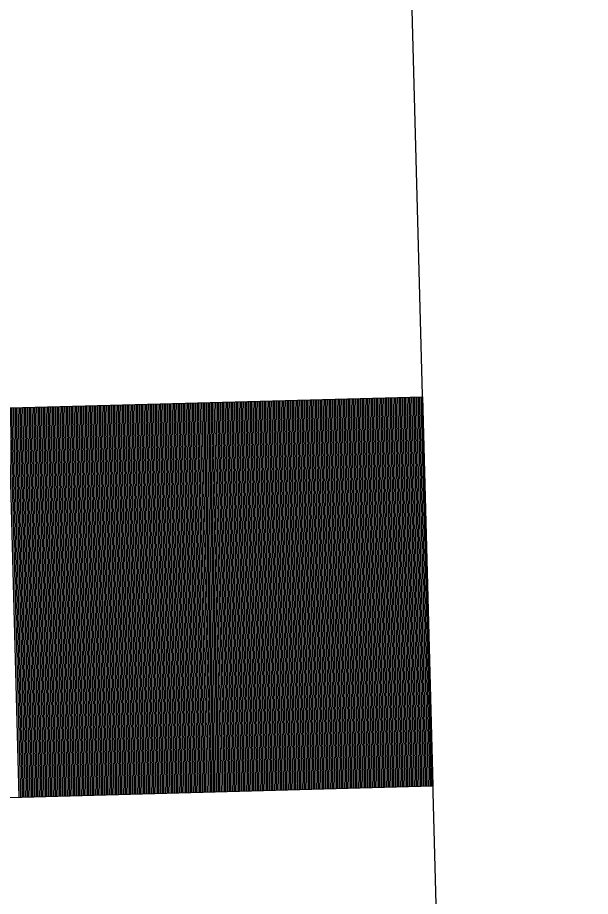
# Model space of a CAD drawing. Extents: x 1929624 to 1936506, y 596315 to 605721.
# Drawn here: x 1929854.86 to 1929858.62, y 598848.12 to 598853.9 of the extents above; entities that cross this region are included whole.
import ezdxf

# ---------------------------------------------------------------- set-up
doc = ezdxf.new("R2010")
doc.units = 0
doc.layers.add('Default', color=7, linetype='Continuous')

msp = doc.modelspace()

# ---------------------------------------------------------------- linework, layer by layer
at = {"layer": 'Default'}
for p, q in [((1929861.6577, 598697.2796), (1929857.2665, 598860.8606)), ((1929839.7374, 598850.9282), (1929857.5203, 598851.4055)), ((1929856.18, 598851.3696), (1929856.2486, 598848.8123)), ((1929856.1902, 598851.3698), (1929856.2588, 598848.8126)), ((1929856.2004, 598851.3701), (1929856.2691, 598848.8129)), ((1929856.2106, 598851.3704), (1929856.2793, 598848.8131)), ((1929856.2209, 598851.3706), (1929856.2895, 598848.8134)), ((1929856.2311, 598851.3709), (1929856.2997, 598848.8137)), ((1929856.2413, 598851.3712), (1929856.31, 598848.814)), ((1929856.2516, 598851.3715), (1929856.3202, 598848.8142)), ((1929856.2618, 598851.3717), (1929856.3304, 598848.8145)), ((1929856.272, 598851.372), (1929856.3407, 598848.8148)), ((1929856.2822, 598851.3723), (1929856.3509, 598848.8151)), ((1929856.2925, 598851.3726), (1929856.3611, 598848.8153)), ((1929856.3027, 598851.3728), (1929856.3713, 598848.8156)), ((1929856.3129, 598851.3731), (1929856.3816, 598848.8159)), ((1929856.3232, 598851.3734), (1929856.3918, 598848.8162)), ((1929856.3334, 598851.3737), (1929856.402, 598848.8164)), ((1929856.3436, 598851.3739), (1929856.4123, 598848.8167)), ((1929856.3538, 598851.3742), (1929856.4225, 598848.817)), ((1929856.3641, 598851.3745), (1929856.4327, 598848.8173)), ((1929856.3743, 598851.3748), (1929856.4429, 598848.8175)), ((1929856.3845, 598851.375), (1929856.4532, 598848.8178)), ((1929856.3948, 598851.3753), (1929856.4634, 598848.8181)), ((1929856.405, 598851.3756), (1929856.4736, 598848.8184)), ((1929856.4152, 598851.3759), (1929856.4839, 598848.8186)), ((1929856.4254, 598851.3761), (1929856.4941, 598848.8189)), ((1929856.4357, 598851.3764), (1929856.5043, 598848.8192)), ((1929856.4459, 598851.3767), (1929856.5146, 598848.8195)), ((1929856.4561, 598851.377), (1929856.5248, 598848.8197)), ((1929856.4664, 598851.3772), (1929856.535, 598848.82)), ((1929856.4766, 598851.3775), (1929856.5452, 598848.8203)), ((1929856.4868, 598851.3778), (1929856.5555, 598848.8206)), ((1929856.497, 598851.3781), (1929856.5657, 598848.8208)), ((1929856.5073, 598851.3783), (1929856.5759, 598848.8211)), ((1929856.5175, 598851.3786), (1929856.5862, 598848.8214)), ((1929856.5277, 598851.3789), (1929856.5964, 598848.8217)), ((1929856.538, 598851.3792), (1929856.6066, 598848.8219)), ((1929856.5482, 598851.3794), (1929856.6168, 598848.8222)), ((1929856.5584, 598851.3797), (1929856.6271, 598848.8225)), ((1929856.5687, 598851.38), (1929856.6373, 598848.8228)), ((1929856.5789, 598851.3803), (1929856.6475, 598848.823)), ((1929856.5891, 598851.3805), (1929856.6578, 598848.8233)), ((1929856.5993, 598851.3808), (1929856.668, 598848.8236)), ((1929856.6096, 598851.3811), (1929856.6782, 598848.8239)), ((1929856.6198, 598851.3814), (1929856.6884, 598848.8241)), ((1929856.63, 598851.3816), (1929856.6987, 598848.8244)), ((1929856.6403, 598851.3819), (1929856.7089, 598848.8247)), ((1929856.6505, 598851.3822), (1929856.7191, 598848.825)), ((1929856.6607, 598851.3825), (1929856.7294, 598848.8252)), ((1929856.6709, 598851.3827), (1929856.7396, 598848.8255)), ((1929856.6812, 598851.383), (1929856.7498, 598848.8258)), ((1929856.6914, 598851.3833), (1929856.76, 598848.8261)), ((1929856.7016, 598851.3836), (1929856.7703, 598848.8263)), ((1929856.7119, 598851.3838), (1929856.7805, 598848.8266)), ((1929856.7221, 598851.3841), (1929856.7907, 598848.8269)), ((1929856.7323, 598851.3844), (1929856.801, 598848.8272)), ((1929856.7425, 598851.3847), (1929856.8112, 598848.8274)), ((1929856.7528, 598851.3849), (1929856.8214, 598848.8277)), ((1929856.763, 598851.3852), (1929856.8316, 598848.828)), ((1929856.7732, 598851.3855), (1929856.8419, 598848.8283)), ((1929856.7835, 598851.3858), (1929856.8521, 598848.8285)), ((1929856.7937, 598851.386), (1929856.8623, 598848.8288)), ((1929856.8039, 598851.3863), (1929856.8726, 598848.8291)), ((1929856.8141, 598851.3866), (1929856.8828, 598848.8293)), ((1929856.8244, 598851.3868), (1929856.893, 598848.8296)), ((1929856.8346, 598851.3871), (1929856.9033, 598848.8299)), ((1929856.8448, 598851.3874), (1929856.9135, 598848.8302)), ((1929856.8551, 598851.3877), (1929856.9237, 598848.8304)), ((1929856.8653, 598851.3879), (1929856.9339, 598848.8307)), ((1929856.8755, 598851.3882), (1929856.9442, 598848.831)), ((1929856.8857, 598851.3885), (1929856.9544, 598848.8313)), ((1929856.896, 598851.3888), (1929856.9646, 598848.8315)), ((1929856.9062, 598851.389), (1929856.9749, 598848.8318)), ((1929856.9164, 598851.3893), (1929856.9851, 598848.8321)), ((1929856.9267, 598851.3896), (1929856.9953, 598848.8324)), ((1929856.9369, 598851.3899), (1929857.0055, 598848.8326)), ((1929856.9471, 598851.3901), (1929857.0158, 598848.8329)), ((1929856.9574, 598851.3904), (1929857.026, 598848.8332)), ((1929856.9676, 598851.3907), (1929857.0362, 598848.8335)), ((1929856.9778, 598851.391), (1929857.0465, 598848.8337)), ((1929856.988, 598851.3912), (1929857.0567, 598848.834)), ((1929856.9983, 598851.3915), (1929857.0669, 598848.8343)), ((1929857.0085, 598851.3918), (1929857.0771, 598848.8346)), ((1929857.0187, 598851.3921), (1929857.0874, 598848.8348)), ((1929857.029, 598851.3923), (1929857.0976, 598848.8351)), ((1929857.0392, 598851.3926), (1929857.1078, 598848.8354)), ((1929857.0494, 598851.3929), (1929857.1181, 598848.8357)), ((1929857.0596, 598851.3932), (1929857.1283, 598848.8359)), ((1929857.0699, 598851.3934), (1929857.1385, 598848.8362)), ((1929857.0801, 598851.3937), (1929857.1487, 598848.8365)), ((1929857.0903, 598851.394), (1929857.159, 598848.8368)), ((1929857.1006, 598851.3943), (1929857.1692, 598848.837)), ((1929857.1108, 598851.3945), (1929857.1794, 598848.8373)), ((1929857.121, 598851.3948), (1929857.1897, 598848.8376)), ((1929857.1312, 598851.3951), (1929857.1999, 598848.8379)), ((1929857.1415, 598851.3954), (1929857.2101, 598848.8381)), ((1929857.1517, 598851.3956), (1929857.2203, 598848.8384)), ((1929857.1619, 598851.3959), (1929857.2306, 598848.8387)), ((1929857.1722, 598851.3962), (1929857.2408, 598848.839)), ((1929857.1824, 598851.3965), (1929857.251, 598848.8392)), ((1929857.1926, 598851.3967), (1929857.2613, 598848.8395)), ((1929857.2028, 598851.397), (1929857.2715, 598848.8398)), ((1929857.2131, 598851.3973), (1929857.2817, 598848.8401)), ((1929857.2233, 598851.3976), (1929857.2919, 598848.8403)), ((1929857.2335, 598851.3978), (1929857.3022, 598848.8406)), ((1929857.2438, 598851.3981), (1929857.3124, 598848.8409)), ((1929857.254, 598851.3984), (1929857.3226, 598848.8412)), ((1929857.2642, 598851.3987), (1929857.3329, 598848.8414)), ((1929857.2744, 598851.3989), (1929857.3431, 598848.8417)), ((1929857.2847, 598851.3992), (1929857.3533, 598848.842)), ((1929857.2949, 598851.3995), (1929857.3636, 598848.8423)), ((1929857.3051, 598851.3998), (1929857.3738, 598848.8425)), ((1929857.3154, 598851.4), (1929857.384, 598848.8428)), ((1929857.3256, 598851.4003), (1929857.3942, 598848.8431)), ((1929857.3358, 598851.4006), (1929857.4045, 598848.8434)), ((1929857.346, 598851.4009), (1929857.4147, 598848.8436)), ((1929857.3563, 598851.4011), (1929857.4249, 598848.8439)), ((1929857.3665, 598851.4014), (1929857.4352, 598848.8442)), ((1929857.3767, 598851.4017), (1929857.4454, 598848.8445)), ((1929857.387, 598851.402), (1929857.4556, 598848.8447)), ((1929857.3972, 598851.4022), (1929857.4658, 598848.845)), ((1929857.4074, 598851.4025), (1929857.4761, 598848.8453)), ((1929857.4177, 598851.4028), (1929857.4863, 598848.8455)), ((1929857.4279, 598851.4031), (1929857.4965, 598848.8458)), ((1929857.4381, 598851.4033), (1929857.5068, 598848.8461)), ((1929857.4483, 598851.4036), (1929857.517, 598848.8464)), ((1929857.4586, 598851.4039), (1929857.5272, 598848.8466)), ((1929857.4688, 598851.4041), (1929857.5374, 598848.8469)), ((1929857.479, 598851.4044), (1929857.5477, 598848.8472)), ((1929857.4893, 598851.4047), (1929857.5579, 598848.8475)), ((1929857.4995, 598851.405), (1929857.5681, 598848.8477)), ((1929857.5097, 598851.4052), (1929857.5784, 598848.848)), ((1929857.5199, 598851.4055), (1929857.5886, 598848.8483)), ((1929857.589, 598848.8483), (1929857.5203, 598851.4055)), ((1929854.7991, 598851.3325), (1929854.8677, 598848.7753)), ((1929854.8093, 598851.3328), (1929854.8779, 598848.7755)), ((1929854.8195, 598851.333), (1929854.8882, 598848.7758)), ((1929854.8297, 598851.3333), (1929854.8984, 598848.7761)), ((1929854.84, 598851.3336), (1929854.9086, 598848.7764)), ((1929854.8502, 598851.3339), (1929854.9188, 598848.7766)), ((1929854.8604, 598851.3341), (1929854.9291, 598848.7769)), ((1929854.8707, 598851.3344), (1929854.9393, 598848.7772)), ((1929854.8809, 598851.3347), (1929854.9495, 598848.7775)), ((1929854.8911, 598851.335), (1929854.9598, 598848.7777)), ((1929854.9013, 598851.3352), (1929854.97, 598848.778)), ((1929854.9116, 598851.3355), (1929854.9802, 598848.7783)), ((1929854.9218, 598851.3358), (1929854.9904, 598848.7786)), ((1929854.932, 598851.3361), (1929855.0007, 598848.7788)), ((1929854.9423, 598851.3363), (1929855.0109, 598848.7791)), ((1929854.9525, 598851.3366), (1929855.0211, 598848.7794)), ((1929854.9627, 598851.3369), (1929855.0314, 598848.7796)), ((1929854.9729, 598851.3371), (1929855.0416, 598848.7799)), ((1929854.9832, 598851.3374), (1929855.0518, 598848.7802)), ((1929854.9934, 598851.3377), (1929855.062, 598848.7805)), ((1929855.0036, 598851.338), (1929855.0723, 598848.7807)), ((1929855.0139, 598851.3382), (1929855.0825, 598848.781)), ((1929855.0241, 598851.3385), (1929855.0927, 598848.7813)), ((1929855.0343, 598851.3388), (1929855.103, 598848.7816)), ((1929855.0445, 598851.3391), (1929855.1132, 598848.7818)), ((1929855.0548, 598851.3393), (1929855.1234, 598848.7821)), ((1929855.065, 598851.3396), (1929855.1336, 598848.7824)), ((1929855.0752, 598851.3399), (1929855.1439, 598848.7827)), ((1929855.0855, 598851.3402), (1929855.1541, 598848.7829)), ((1929855.0957, 598851.3404), (1929855.1643, 598848.7832)), ((1929855.1059, 598851.3407), (1929855.1746, 598848.7835)), ((1929855.1161, 598851.341), (1929855.1848, 598848.7838)), ((1929855.1264, 598851.3413), (1929855.195, 598848.784)), ((1929855.1366, 598851.3415), (1929855.2053, 598848.7843)), ((1929855.1468, 598851.3418), (1929855.2155, 598848.7846)), ((1929855.1571, 598851.3421), (1929855.2257, 598848.7849)), ((1929855.1673, 598851.3424), (1929855.2359, 598848.7851)), ((1929855.1775, 598851.3426), (1929855.2462, 598848.7854)), ((1929855.1877, 598851.3429), (1929855.2564, 598848.7857)), ((1929855.198, 598851.3432), (1929855.2666, 598848.786)), ((1929855.2082, 598851.3435), (1929855.2769, 598848.7862)), ((1929855.2184, 598851.3437), (1929855.2871, 598848.7865)), ((1929855.2287, 598851.344), (1929855.2973, 598848.7868)), ((1929855.2389, 598851.3443), (1929855.3075, 598848.7871)), ((1929855.2491, 598851.3446), (1929855.3178, 598848.7873)), ((1929855.2594, 598851.3448), (1929855.328, 598848.7876)), ((1929855.2696, 598851.3451), (1929855.3382, 598848.7879)), ((1929855.2798, 598851.3454), (1929855.3485, 598848.7882)), ((1929855.29, 598851.3457), (1929855.3587, 598848.7884)), ((1929855.3003, 598851.3459), (1929855.3689, 598848.7887)), ((1929855.3105, 598851.3462), (1929855.3791, 598848.789)), ((1929855.3207, 598851.3465), (1929855.3894, 598848.7893)), ((1929855.331, 598851.3468), (1929855.3996, 598848.7895)), ((1929855.3412, 598851.347), (1929855.4098, 598848.7898)), ((1929855.3514, 598851.3473), (1929855.4201, 598848.7901)), ((1929855.3616, 598851.3476), (1929855.4303, 598848.7904)), ((1929855.3719, 598851.3479), (1929855.4405, 598848.7906)), ((1929855.3821, 598851.3481), (1929855.4507, 598848.7909)), ((1929855.3923, 598851.3484), (1929855.461, 598848.7912)), ((1929855.4026, 598851.3487), (1929855.4712, 598848.7915)), ((1929855.4128, 598851.349), (1929855.4814, 598848.7917)), ((1929855.423, 598851.3492), (1929855.4917, 598848.792)), ((1929855.4332, 598851.3495), (1929855.5019, 598848.7923)), ((1929855.4435, 598851.3498), (1929855.5121, 598848.7926)), ((1929855.4537, 598851.3501), (1929855.5223, 598848.7928)), ((1929855.4639, 598851.3503), (1929855.5326, 598848.7931)), ((1929855.4742, 598851.3506), (1929855.5428, 598848.7934)), ((1929855.4844, 598851.3509), (1929855.553, 598848.7937)), ((1929855.4946, 598851.3512), (1929855.5633, 598848.7939)), ((1929855.5048, 598851.3514), (1929855.5735, 598848.7942)), ((1929855.5151, 598851.3517), (1929855.5837, 598848.7945)), ((1929855.5253, 598851.352), (1929855.5939, 598848.7948)), ((1929855.5355, 598851.3523), (1929855.6042, 598848.795)), ((1929855.5458, 598851.3525), (1929855.6144, 598848.7953)), ((1929855.556, 598851.3528), (1929855.6246, 598848.7956)), ((1929855.5662, 598851.3531), (1929855.6349, 598848.7958)), ((1929855.5764, 598851.3534), (1929855.6451, 598848.7961)), ((1929855.5867, 598851.3536), (1929855.6553, 598848.7964)), ((1929855.5969, 598851.3539), (1929855.6656, 598848.7967)), ((1929855.6071, 598851.3542), (1929855.6758, 598848.7969)), ((1929855.6174, 598851.3544), (1929855.686, 598848.7972)), ((1929855.6276, 598851.3547), (1929855.6962, 598848.7975)), ((1929855.6378, 598851.355), (1929855.7065, 598848.7978)), ((1929855.6481, 598851.3553), (1929855.7167, 598848.798)), ((1929855.6583, 598851.3555), (1929855.7269, 598848.7983)), ((1929855.6685, 598851.3558), (1929855.7372, 598848.7986)), ((1929855.6787, 598851.3561), (1929855.7474, 598848.7989)), ((1929855.689, 598851.3564), (1929855.7576, 598848.7991)), ((1929855.6992, 598851.3566), (1929855.7678, 598848.7994)), ((1929855.7094, 598851.3569), (1929855.7781, 598848.7997)), ((1929855.7197, 598851.3572), (1929855.7883, 598848.8)), ((1929855.7299, 598851.3575), (1929855.7985, 598848.8002)), ((1929855.7401, 598851.3577), (1929855.8088, 598848.8005)), ((1929855.7503, 598851.358), (1929855.819, 598848.8008)), ((1929855.7606, 598851.3583), (1929855.8292, 598848.8011)), ((1929855.7708, 598851.3586), (1929855.8394, 598848.8013)), ((1929855.781, 598851.3588), (1929855.8497, 598848.8016)), ((1929855.7913, 598851.3591), (1929855.8599, 598848.8019)), ((1929855.8015, 598851.3594), (1929855.8701, 598848.8022)), ((1929855.8117, 598851.3597), (1929855.8804, 598848.8024)), ((1929855.8219, 598851.3599), (1929855.8906, 598848.8027)), ((1929855.8322, 598851.3602), (1929855.9008, 598848.803)), ((1929855.8424, 598851.3605), (1929855.911, 598848.8033)), ((1929855.8526, 598851.3608), (1929855.9213, 598848.8035)), ((1929855.8629, 598851.361), (1929855.9315, 598848.8038)), ((1929855.8731, 598851.3613), (1929855.9417, 598848.8041)), ((1929855.8833, 598851.3616), (1929855.952, 598848.8044)), ((1929855.8935, 598851.3619), (1929855.9622, 598848.8046)), ((1929855.9038, 598851.3621), (1929855.9724, 598848.8049)), ((1929855.914, 598851.3624), (1929855.9826, 598848.8052)), ((1929855.9242, 598851.3627), (1929855.9929, 598848.8055)), ((1929855.9345, 598851.363), (1929856.0031, 598848.8057)), ((1929855.9447, 598851.3632), (1929856.0133, 598848.806)), ((1929855.9549, 598851.3635), (1929856.0236, 598848.8063)), ((1929855.9651, 598851.3638), (1929856.0338, 598848.8066)), ((1929855.9754, 598851.3641), (1929856.044, 598848.8068)), ((1929855.9856, 598851.3643), (1929856.0543, 598848.8071)), ((1929855.9958, 598851.3646), (1929856.0645, 598848.8074)), ((1929856.0061, 598851.3649), (1929856.0747, 598848.8077)), ((1929856.0163, 598851.3652), (1929856.0849, 598848.8079)), ((1929856.0265, 598851.3654), (1929856.0952, 598848.8082)), ((1929856.0367, 598851.3657), (1929856.1054, 598848.8085)), ((1929856.047, 598851.366), (1929856.1156, 598848.8088)), ((1929856.0572, 598851.3663), (1929856.1259, 598848.809)), ((1929856.0674, 598851.3665), (1929856.1361, 598848.8093)), ((1929856.0777, 598851.3668), (1929856.1463, 598848.8096)), ((1929856.0879, 598851.3671), (1929856.1565, 598848.8099)), ((1929856.0981, 598851.3674), (1929856.1668, 598848.8101)), ((1929856.1084, 598851.3676), (1929856.177, 598848.8104)), ((1929856.1186, 598851.3679), (1929856.1872, 598848.8107)), ((1929856.1288, 598851.3682), (1929856.1975, 598848.811)), ((1929856.139, 598851.3685), (1929856.2077, 598848.8112)), ((1929856.1493, 598851.3687), (1929856.2179, 598848.8115)), ((1929856.1595, 598851.369), (1929856.2281, 598848.8118)), ((1929856.1697, 598851.3693), (1929856.2384, 598848.812)), ((1929839.806, 598848.3709), (1929857.589, 598848.8483))]:
    msp.add_line(p, q, dxfattribs=at)

doc.saveas('drawing.dxf')
